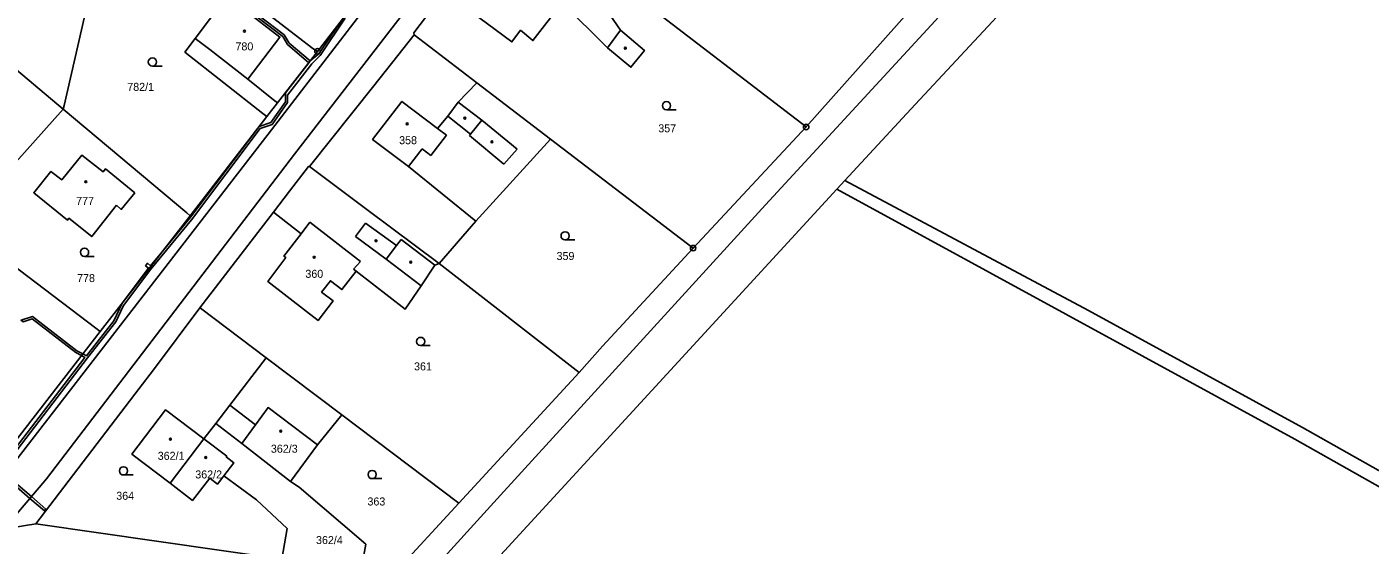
# Model space of a CAD drawing. Extents: x -587171 to -555306, y -1167727 to -1074732.
# Drawn here: x -560606.6 to -560361.6, y -1078211.9 to -1078117.4 of the extents above; entities that cross this region are included whole.
import ezdxf

# ---------------------------------------------------------------- set-up
doc = ezdxf.new("R2010")
doc.units = 0
for name, color, linetype in [('Hranice parcel', 7, 'Continuous'), ('Parcelní čísla', 7, 'Continuous'), ('Poz předměty', 7, 'Continuous'), ('Vnitřní kresba', 7, 'Continuous'), ('Věcná břemena k části', 7, 'Continuous'), ('Značky bodu BP', 7, 'Continuous'), ('Značky budov', 7, 'Continuous'), ('Značky kultur', 7, 'Continuous')]:
    doc.layers.add(name, color=color, linetype=linetype)

msp = doc.modelspace()

# ---------------------------------------------------------------- linework, layer by layer
at = {"layer": 'Hranice parcel'}
for p, q in [((-560553.6, -1078121.83), (-560539.1, -1078102.95)), ((-560498.39, -1078109.59), (-560464.48, -1078135.62)), ((-560464.48, -1078135.62), (-560445.5, -1078114.31)), ((-560535.95, -1078118.8), (-560524.52, -1078127.55)), ((-560560.88, -1078131.22), (-560553.6, -1078121.83)), ((-560599.98, -1078132.35), (-560610.78, -1078123.27)), ((-560524.52, -1078127.55), (-560511.1, -1078137.82)), ((-560562.83, -1078133.72), (-560560.88, -1078131.22)), ((-560599.98, -1078132.35), (-560618.86, -1078153.49)), ((-560576.84, -1078151.8), (-560562.83, -1078133.72)), ((-560485.1, -1078157.71), (-560464.48, -1078135.62)), ((-560511.1, -1078137.82), (-560485.1, -1078157.71)), ((-560458.86, -1078146.99), (-560457.4, -1078145.41)), ((-560527.96, -1078222.1), (-560458.86, -1078146.99)), ((-560561.63, -1078151.14), (-560575.04, -1078168.59)), ((-560593.21, -1078172.91), (-560576.84, -1078151.8)), ((-560531.4, -1078160.52), (-560505.88, -1078180.39)), ((-560616.33, -1078202.74), (-560593.21, -1078172.91)), ((-560562.98, -1078177.7), (-560549.15, -1078188.13)), ((-560527.8, -1078204.24), (-560505.88, -1078180.39)), ((-560549.15, -1078188.13), (-560553.61, -1078193.6)), ((-560549.15, -1078188.13), (-560527.8, -1078204.24)), ((-560564.89, -1078189.96), (-560567.41, -1078193.37)), ((-560580.49, -1078200.62), (-560574.32, -1078192.53)), ((-560567.41, -1078193.37), (-560558.5, -1078200.3)), ((-560553.61, -1078193.6), (-560558.5, -1078200.3)), ((-560539.8, -1078217.23), (-560527.8, -1078204.24)), ((-560604.94, -1078208.02), (-560560.11, -1078214.45))]:
    msp.add_line(p, q, dxfattribs=at)
for points in [[(-560364.68, -1077894.4), (-560366.71, -1077894.44), (-560368.49, -1077895.33), (-560369.63, -1077896.38), (-560417.05, -1077958.08), (-560457.78, -1078010.82), (-560494.61, -1078058.79), (-560557.78, -1078140.57), (-560603.03, -1078199.81), (-560610.79, -1078208.96)], [(-560457.4, -1078145.41), (-560445.41, -1078132.37), (-560399.15, -1078082.66)], [(-560599.98, -1078132.35), (-560599.82, -1078131.67), (-560590.99, -1078093.14)], [(-560590.99, -1078093.14), (-560554.45, -1078121.32), (-560553.6, -1078121.83)], [(-560523.57, -1078101.95), (-560530.38, -1078110.98), (-560531.38, -1078112.3), (-560536.01, -1078118.43), (-560535.95, -1078118.8)], [(-560523.57, -1078101.95), (-560518.72, -1078105.52), (-560525.66, -1078114.58), (-560518.14, -1078120.1), (-560516.57, -1078117.96), (-560514.3, -1078119.85), (-560508.95, -1078112.95), (-560500.74, -1078121.16), (-560496.44, -1078124.71), (-560493.98, -1078121.65), (-560498.37, -1078117.94), (-560501.33, -1078113.64), (-560499.07, -1078110.52), (-560498.39, -1078109.59)], [(-560560.88, -1078131.22), (-560561.6, -1078130.64), (-560566.28, -1078126.87), (-560560.45, -1078119.22), (-560569.2, -1078112.49), (-560570.03, -1078111.68), (-560573.31, -1078116.03), (-560575.92, -1078119.49), (-560577.79, -1078121.96), (-560563.54, -1078133.17), (-560562.83, -1078133.72)], [(-560535.95, -1078118.8), (-560538.96, -1078122.59), (-560543.35, -1078128.09), (-560555.06, -1078142.81)], [(-560524.52, -1078127.55), (-560527.97, -1078131.1), (-560529.82, -1078133.64), (-560531.69, -1078135.92), (-560538.19, -1078130.95), (-560543.55, -1078137.89), (-560537.03, -1078142.81), (-560524.74, -1078152.8), (-560511.1, -1078137.82)], [(-560576.84, -1078151.8), (-560577.45, -1078151.3), (-560599.98, -1078132.35)], [(-560586.92, -1078147.62), (-560592.27, -1078143.28), (-560592.71, -1078143.82), (-560596.56, -1078140.73), (-560600.24, -1078145.24), (-560602.21, -1078143.73), (-560605.33, -1078147.63), (-560599.18, -1078152.6), (-560598.93, -1078152.26), (-560594.78, -1078155.6), (-560590.24, -1078149.89)], [(-560555.06, -1078142.81), (-560555.26, -1078142.84), (-560558.72, -1078147.34), (-560561.63, -1078151.14)], [(-560555.06, -1078142.81), (-560544.63, -1078150.65), (-560531.4, -1078160.52)], [(-560159.36, -1078309.52), (-560261.23, -1078253.31), (-560326.4, -1078217.27), (-560373.94, -1078190.42), (-560413.01, -1078169.07), (-560457.4, -1078145.41)], [(-560590.24, -1078149.89), (-560589.38, -1078150.65), (-560586.92, -1078147.62)], [(-560159.79, -1078311.2), (-560262.59, -1078255.43), (-560329.46, -1078218.45), (-560375.38, -1078192.54), (-560458.86, -1078146.99)], [(-560561.63, -1078151.14), (-560556.6, -1078155.09), (-560559.74, -1078159.16), (-560559.38, -1078159.44), (-560562.68, -1078163.79), (-560555.6, -1078169.27), (-560553.49, -1078170.91), (-560550.73, -1078167.35), (-560552.86, -1078165.75), (-560551.24, -1078163.67), (-560549.13, -1078165.27), (-560546.57, -1078161.93)], [(-560618.86, -1078153.49), (-560594.02, -1078172.3), (-560593.21, -1078172.91)], [(-560505.88, -1078180.39), (-560501.6, -1078175.58), (-560485.1, -1078157.71)], [(-560534.72, -1078164.57), (-560532.2, -1078160.84), (-560531.4, -1078160.52)], [(-560546.57, -1078161.93), (-560537.59, -1078168.83), (-560534.72, -1078164.57)], [(-560575.04, -1078168.59), (-560583.51, -1078179.92), (-560586.12, -1078183.34), (-560604.94, -1078208.02)], [(-560575.04, -1078168.59), (-560574.94, -1078168.68), (-560562.98, -1078177.7)], [(-560574.32, -1078192.53), (-560572.14, -1078189.69), (-560569.56, -1078186.35), (-560562.98, -1078177.7)], [(-560580.49, -1078200.62), (-560587.46, -1078195.28), (-560581.32, -1078187.23), (-560574.32, -1078192.53)], [(-560553.61, -1078193.6), (-560562.62, -1078186.79), (-560564.89, -1078189.96)], [(-560570.65, -1078199.23), (-560568.85, -1078196.9), (-560570.24, -1078195.81), (-560570.15, -1078195.69), (-560574.32, -1078192.53)], [(-560570.65, -1078199.23), (-560571.84, -1078200.75), (-560573.24, -1078199.66), (-560576.42, -1078203.73), (-560580.49, -1078200.62)], [(-560560.11, -1078214.45), (-560559.15, -1078208.88), (-560564.72, -1078203.61), (-560570.65, -1078199.23)], [(-560558.5, -1078200.3), (-560556.92, -1078201.33), (-560544.78, -1078211.74), (-560545.84, -1078217.44)], [(-560610.79, -1078208.96), (-560606.86, -1078208.33), (-560604.94, -1078208.02)]]:
    msp.add_lwpolyline(points, dxfattribs=at)
at = {"layer": 'Poz předměty'}
for p, q in [((-560438.84, -1078113.96), (-560471.88, -1078149.83)), ((-560471.88, -1078149.83), (-560520.23, -1078202.79)), ((-560520.23, -1078202.79), (-560561.34, -1078247.97))]:
    msp.add_line(p, q, dxfattribs=at)
at = {"layer": 'Vnitřní kresba'}
for p, q in [((-560499.23, -1078054.43), (-560562.6, -1078136.93)), ((-560575.92, -1078119.49), (-560573.21, -1078121.46)), ((-560500.74, -1078121.16), (-560498.37, -1078117.94)), ((-560573.21, -1078121.46), (-560566.28, -1078126.87)), ((-560527.97, -1078131.1), (-560523.65, -1078134.35)), ((-560525.68, -1078136.94), (-560529.82, -1078133.64)), ((-560523.65, -1078134.35), (-560525.68, -1078136.94)), ((-560523.65, -1078134.35), (-560517.2, -1078139.66)), ((-560531.69, -1078135.92), (-560530.08, -1078137.14)), ((-560562.6, -1078136.93), (-560608.77, -1078196.7)), ((-560530.08, -1078137.14), (-560532.9, -1078140.84)), ((-560525.87, -1078137.18), (-560525.68, -1078136.94)), ((-560519.6, -1078142.41), (-560525.87, -1078137.18)), ((-560534.5, -1078139.62), (-560537.03, -1078142.81)), ((-560532.9, -1078140.84), (-560534.5, -1078139.62)), ((-560517.2, -1078139.66), (-560519.6, -1078142.41)), ((-560555, -1078153.01), (-560556.6, -1078155.09)), ((-560545.75, -1078160.14), (-560555, -1078153.01)), ((-560544.83, -1078153.14), (-560546.65, -1078155.57)), ((-560539.2, -1078157.22), (-560544.83, -1078153.14)), ((-560524.74, -1078152.8), (-560531.4, -1078160.52)), ((-560546.65, -1078155.57), (-560541.1, -1078159.76)), ((-560538.36, -1078156.17), (-560539.2, -1078157.22)), ((-560532.2, -1078160.84), (-560538.36, -1078156.17)), ((-560541.1, -1078159.76), (-560539.2, -1078157.22)), ((-560547.03, -1078161.58), (-560545.75, -1078160.14)), ((-560541.1, -1078159.76), (-560534.72, -1078164.57)), ((-560546.57, -1078161.93), (-560547.03, -1078161.58)), ((-560569.56, -1078186.35), (-560564.89, -1078189.96)), ((-560567.41, -1078193.37), (-560572.14, -1078189.69))]:
    msp.add_line(p, q, dxfattribs=at)
at = {"layer": 'Věcná břemena k části'}
for points in [[(-560559.65, -1078118.84), (-560566.22, -1078113.82), (-560566.71, -1078114.41), (-560566.39, -1078114.65), (-560566.16, -1078114.37), (-560559.95, -1078119.11), (-560559.07, -1078120.57), (-560555.2, -1078123.9), (-560554.96, -1078123.58), (-560558.76, -1078120.31)], [(-560584.98, -1078160.96), (-560584.42, -1078161.4), (-560589.23, -1078167.78), (-560582.01, -1078158.46), (-560584.05, -1078160.94), (-560584.62, -1078160.49)], [(-560597.68, -1078176.78), (-560596.64, -1078177.33), (-560596.39, -1078177.01), (-560597.46, -1078176.45), (-560605.56, -1078170.19), (-560607.64, -1078170.88), (-560607.28, -1078171.18), (-560605.63, -1078170.63)], [(-560603.38, -1078205.64), (-560603.12, -1078205.33), (-560605.78, -1078203.05), (-560606.04, -1078203.36)]]:
    msp.add_lwpolyline(points, close=True, dxfattribs=at)
for points in [[(-560548.94, -1078115.76), (-560553.39, -1078122.32), (-560554.96, -1078123.58), (-560555.2, -1078123.9), (-560559.46, -1078129.39), (-560559.45, -1078131.02), (-560562.13, -1078134.81), (-560564.22, -1078135.51), (-560576.92, -1078152.3), (-560582.01, -1078158.46), (-560589.23, -1078167.78), (-560590.71, -1078170.97), (-560595.75, -1078177.35), (-560596.39, -1078177.01), (-560596.64, -1078177.33), (-560596, -1078177.67), (-560610.3, -1078196.35)], [(-560609.96, -1078196.57), (-560595.54, -1078177.72), (-560590.37, -1078171.19), (-560588.99, -1078168.2), (-560584.02, -1078161.53), (-560576.6, -1078152.54), (-560564.07, -1078135.88), (-560561.87, -1078135.15), (-560559.05, -1078131.14), (-560559.06, -1078129.83), (-560554.66, -1078124.1), (-560553.09, -1078122.58), (-560548.55, -1078115.78)], [(-560611.56, -1078198.63), (-560606.04, -1078203.36), (-560605.78, -1078203.05), (-560611.05, -1078198.54)]]:
    msp.add_lwpolyline(points, dxfattribs=at)
at = {"layer": 'Značky bodu BP'}
for centre, radius in [((-560553.6, -1078121.83), 0.5), ((-560553.6, -1078121.83), 0.0303), ((-560464.48, -1078135.62), 0.5), ((-560464.48, -1078135.62), 0.0303), ((-560485.1, -1078157.71), 0.5), ((-560485.1, -1078157.71), 0.0303)]:
    msp.add_circle(centre, radius, dxfattribs=at)
at = {"layer": 'Značky budov'}
for centre in [(-560566.93, -1078118.12), (-560497.46, -1078121.25), (-560526.72, -1078134), (-560537.23, -1078135.05), (-560521.78, -1078138.34), (-560595.86, -1078145.6), (-560542.93, -1078156.36), (-560554.19, -1078159.39), (-560536.6, -1078160.29), (-560580.43, -1078192.57), (-560560.31, -1078191.09), (-560573.99, -1078195.91)]:
    msp.add_circle(centre, 0.175, dxfattribs=at)
at = {"layer": 'Značky kultur'}
for p, q in [((-560583.7, -1078124.51), (-560581.95, -1078124.51)), ((-560489.95, -1078132.48), (-560488.2, -1078132.48)), ((-560508.44, -1078156.22), (-560506.69, -1078156.22)), ((-560596.08, -1078159.22), (-560594.33, -1078159.22)), ((-560534.8, -1078175.49), (-560533.05, -1078175.49)), ((-560588.97, -1078199.1), (-560587.22, -1078199.1)), ((-560543.63, -1078199.77), (-560541.88, -1078199.77))]:
    msp.add_line(p, q, dxfattribs=at)
for centre in [(-560583.7, -1078123.76), (-560489.95, -1078131.73), (-560508.44, -1078155.47), (-560596.08, -1078158.47), (-560534.8, -1078174.74), (-560588.97, -1078198.35), (-560543.63, -1078199.02)]:
    msp.add_circle(centre, 0.75, dxfattribs=at)

# ---------------------------------------------------------------- texts
at = {"layer": 'Parcelní čísla'}
for s, p in [('780', (-560568.56, -1078121.65)), ('782/1', (-560588.29, -1078129.03)), ('357', (-560491.45, -1078136.59)), ('358', (-560538.71, -1078138.76)), ('777', (-560597.61, -1078149.83)), ('359', (-560510, -1078159.88)), ('778', (-560597.44, -1078163.91)), ('360', (-560555.81, -1078163.13)), ('361', (-560535.99, -1078180.02)), ('362/1', (-560582.74, -1078196.33)), ('362/3', (-560562.1, -1078195.04)), ('362/2', (-560575.89, -1078199.73)), ('364', (-560590.3, -1078203.62)), ('363', (-560544.49, -1078204.66)), ('362/4', (-560553.87, -1078211.7))]:
    msp.add_text(s, height=1.46, dxfattribs=at).set_placement(p)

doc.saveas('drawing.dxf')
